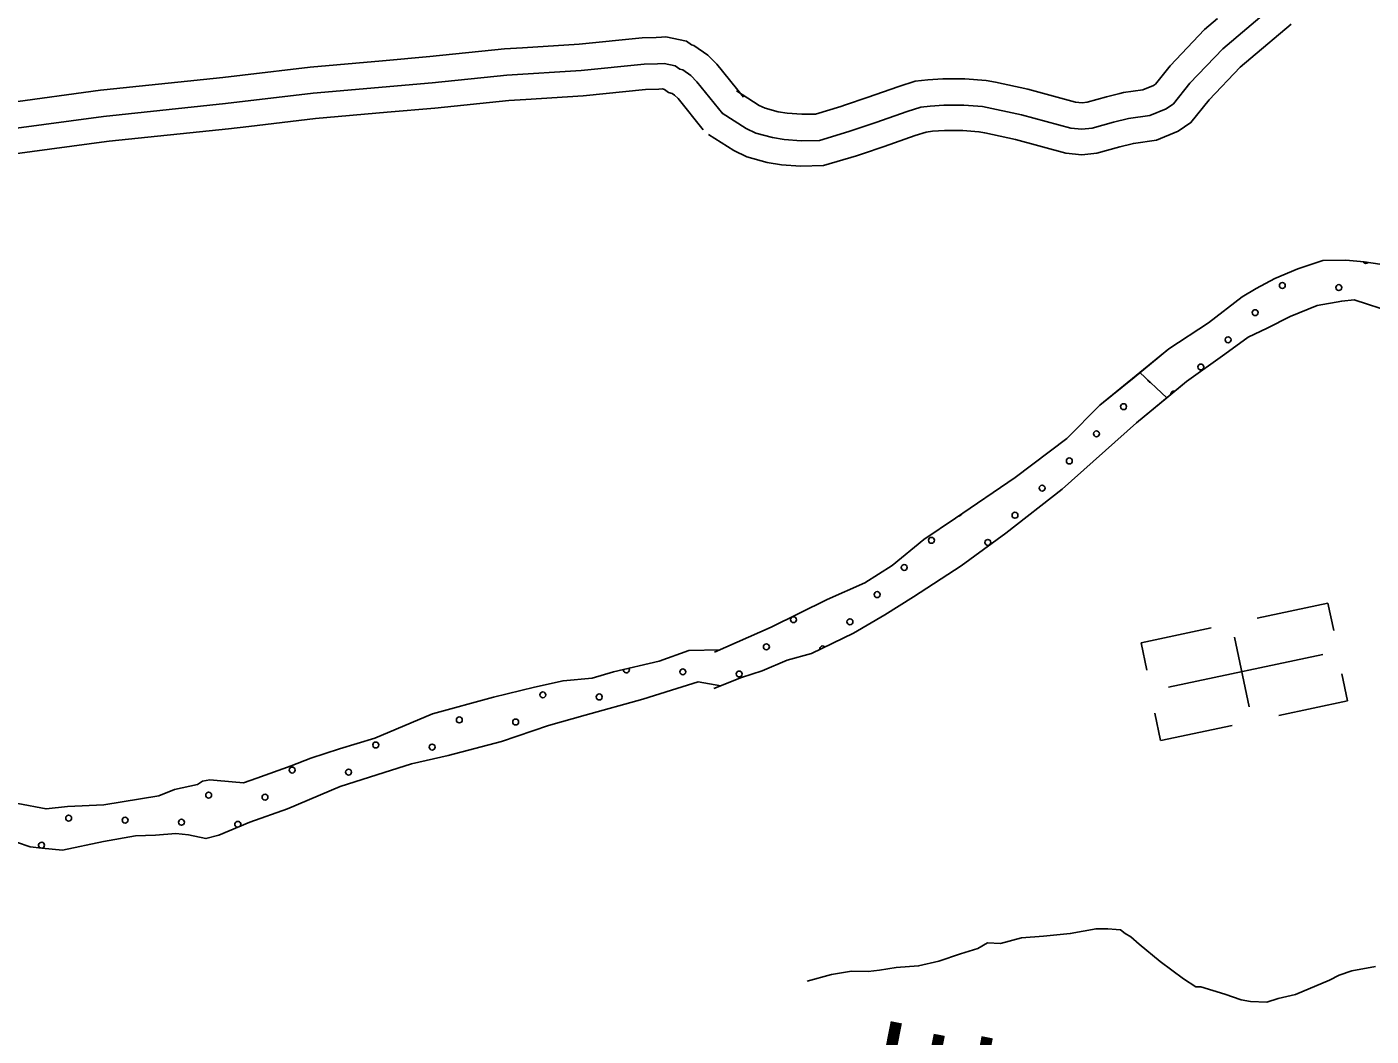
# Model space of a CAD drawing. Extents: x 1551132 to 1791609, y 378168 to 563823.
# Drawn here: x 1705889 to 1710694, y 458529 to 462137 of the extents above; entities that cross this region are included whole.
import ezdxf

# ---------------------------------------------------------------- set-up
doc = ezdxf.new("R2010")
doc.units = 0
for name, color, linetype in [('DESIGN - ROW - Right-of-Way and Easement Labels', 7, 'Continuous'), ('DESIGN - SCRATCH - User 1', 7, 'Continuous'), ('DESIGN - TRAFFIC CONTROL PERMANENT - Pavement Marking Text', 7, 'Continuous'), ('DESIGN - TRANSPORTATION - Edge of Traveled Way', 7, 'Continuous'), ('DESIGN - TRANSPORTATION - Text', 7, 'Continuous'), ('DESIGN - UTILITIES - Cable (Underground) with Text', 7, 'Continuous'), ('SURVEY - PROPERTY - Owners', 7, 'Continuous')]:
    doc.layers.add(name, color=color, linetype=linetype)

msp = doc.modelspace()

# ---------------------------------------------------------------- linework, layer by layer
at = {"layer": 'DESIGN - SCRATCH - User 1'}
for points in [[(1709867.222, 460901.387), (1709970.586, 460985.789), (1710112.866, 461079.233), (1710233.172, 461172.769), (1710283.254, 461202.57), (1710349.361, 461238.304), (1710431.442, 461271.964), (1710521.498, 461301.589), (1710603.455, 461303.215), (1710669.395, 461296.914), (1710757.293, 461284.506)], [(1710772.609, 461116.276), (1710632.871, 461160.952), (1710588.888, 461157.144), (1710500.882, 461141.535), (1710404.784, 461101.934), (1710322.661, 461060.266), (1710254.58, 461028.541), (1710170.39, 460966.872), (1710034.085, 460869.395), (1709963.395, 460811.043), (1709867.222, 460901.387)], [(1709963.395, 460811.043), (1709867.222, 460901.387), (1709723.942, 460784.726), (1709605.536, 460665.147), (1709421.099, 460525.86), (1709208.646, 460380.69), (1709094.415, 460305.138), (1708982.117, 460211.56), (1708883.928, 460149.942), (1708749.773, 460090.499), (1708549.503, 459991.313), (1708347.274, 459902.152)], [(1708344.757, 459772.04), (1708442.855, 459811.633), (1708516.903, 459835.317), (1708607.001, 459872.943), (1708693.041, 459896.577), (1708843.237, 459969.962), (1708955.435, 460035.514), (1709057.624, 460099.116), (1709227.962, 460210.444), (1709388.325, 460327.822), (1709588.828, 460485.059), (1709855.606, 460722.066), (1709963.395, 460811.043)], [(1708365.982, 459910.402), (1708255.118, 459907.927), (1708148.62, 459869.268), (1707986.124, 459831.342), (1707909.826, 459808.308), (1707805.703, 459799.666), (1707703.406, 459776.973), (1707556.934, 459740.839), (1707338.173, 459681.621), (1707133.061, 459594.185), (1707006.572, 459555.784), (1706904.149, 459523.083), (1706833.801, 459495.966), (1706711.237, 459451.506), (1706663.013, 459434.114), (1706569.107, 459443.356), (1706543.133, 459445.698), (1706517.058, 459440.039), (1706498.909, 459428.255), (1706416.686, 459411.305), (1706360.395, 459388.013), (1706163.975, 459356.545), (1706033.87, 459350.237), (1705957.746, 459341.228), (1705855.966, 459360.587)], [(1705852.274, 459222.433), (1705900.073, 459205.783), (1705942.03, 459201.224), (1706015.953, 459194.241), (1706162.35, 459224.367), (1706276.622, 459244.901), (1706348.671, 459247.959), (1706420.752, 459253.026), (1706466.701, 459248.409), (1706528.558, 459235.584), (1706574.707, 459246.992), (1706685.296, 459293.61), (1706819.91, 459341.92), (1707008.922, 459421.556), (1707165.568, 459471.574), (1707263.958, 459502.333), (1707394.354, 459532.667), (1707585, 459582.235), (1707753.738, 459640.112), (1707884.21, 459676.454), (1708090.947, 459733.822), (1708193.369, 459766.532), (1708287.742, 459795.333), (1708369.298, 459781.941)]]:
    msp.add_lwpolyline(points, dxfattribs=at)
at = {"layer": 'DESIGN - TRAFFIC CONTROL PERMANENT - Pavement Marking Text'}
for centre in [(1710376.535, 461212.729), (1710376.535, 461212.729), (1710578.146, 461205.261), (1710578.146, 461205.261), (1710279.464, 461115.657), (1710279.464, 461115.657), (1710182.392, 461018.585), (1710182.392, 461018.585), (1710085.32, 460921.514), (1710085.32, 460921.514), (1709809.03, 460779.625), (1709809.03, 460779.625), (1709711.959, 460682.554), (1709711.959, 460682.554), (1709614.887, 460585.482), (1709614.887, 460585.482), (1709517.816, 460488.41), (1709517.816, 460488.41), (1709420.744, 460391.339), (1709420.744, 460391.339), (1709122.062, 460301.734), (1709122.062, 460301.734), (1709323.672, 460294.267), (1709323.672, 460294.267), (1709024.99, 460204.663), (1709024.99, 460204.663), (1708927.919, 460107.591), (1708927.919, 460107.591), (1708629.237, 460017.986), (1708629.237, 460017.986), (1708830.847, 460010.519), (1708830.847, 460010.519), (1708532.165, 459920.915), (1708532.165, 459920.915), (1708233.483, 459831.31), (1708233.483, 459831.31), (1708435.094, 459823.843), (1708435.094, 459823.843), (1707733.191, 459749.173), (1707733.191, 459749.173), (1707934.801, 459741.706), (1707934.801, 459741.706), (1707434.509, 459659.568), (1707434.509, 459659.568), (1707636.12, 459652.101), (1707636.12, 459652.101), (1707135.827, 459569.963), (1707135.827, 459569.963), (1707337.438, 459562.496), (1707337.438, 459562.496), (1706837.145, 459480.359), (1706837.145, 459480.359), (1707038.756, 459472.892), (1707038.756, 459472.892), (1706538.464, 459390.754), (1706538.464, 459390.754), (1706740.074, 459383.287), (1706740.074, 459383.287), (1706038.171, 459308.617), (1706038.171, 459308.617), (1706239.782, 459301.15), (1706239.782, 459301.15), (1706441.392, 459293.683), (1706441.392, 459293.683)]:
    msp.add_circle(centre, 10.56, dxfattribs=at)
for centre, start, end in [((1710675.217, 461302.333), 208.825402, 316.14775), ((1709906.102, 460876.697), 191.549374, 262.030659), ((1709988.249, 460824.442), 70.853659, 188.223186), ((1709219.134, 460398.806), 273.227699, 335.46221), ((1709226.601, 460197.195), 111.592589, 134.742355), ((1708733.776, 459913.448), 40.989922, 191.089876), ((1708031.873, 459838.777), 175.73895, 30.535961), ((1706643.002, 459286.216), 317.28203, 268.432983), ((1705941.1, 459211.545), 279.857334, 247.984673)]:
    msp.add_arc(centre, 10.56, start, end, dxfattribs=at)
at = {"layer": 'DESIGN - TRANSPORTATION - Edge of Traveled Way'}
for points in [[(1708347.274, 459902.152), (1708549.503, 459991.313), (1708749.773, 460090.499), (1708883.928, 460149.942), (1708982.117, 460211.56), (1709094.415, 460305.138), (1709208.646, 460380.69), (1709421.099, 460525.86), (1709605.536, 460665.147), (1709723.942, 460784.726), (1709846.256, 460884.262), (1709970.586, 460985.789), (1710112.866, 461079.233), (1710233.172, 461172.769), (1710283.254, 461202.57), (1710349.361, 461238.304), (1710431.442, 461271.964), (1710521.498, 461301.589), (1710603.455, 461303.215), (1710669.395, 461296.914), (1710757.293, 461284.506)], [(1710772.609, 461116.276), (1710632.871, 461160.952), (1710588.888, 461157.144), (1710500.882, 461141.535), (1710404.784, 461101.934), (1710322.661, 461060.266), (1710254.58, 461028.541), (1710170.39, 460966.872), (1710034.085, 460869.395), (1709855.606, 460722.066), (1709588.828, 460485.059), (1709388.325, 460327.822), (1709227.962, 460210.444), (1709057.624, 460099.116), (1708955.435, 460035.514), (1708843.237, 459969.962), (1708693.041, 459896.577), (1708607.001, 459872.943), (1708516.903, 459835.317), (1708442.855, 459811.633), (1708344.757, 459772.04)], [(1705855.966, 459360.587), (1705957.746, 459341.228), (1706033.87, 459350.237), (1706163.975, 459356.545), (1706360.395, 459388.013), (1706416.686, 459411.305), (1706498.909, 459428.255), (1706517.058, 459440.039), (1706543.133, 459445.698), (1706569.107, 459443.356), (1706663.013, 459434.114), (1706711.237, 459451.506), (1706833.801, 459495.966), (1706904.149, 459523.083), (1707006.572, 459555.784), (1707133.061, 459594.185), (1707338.173, 459681.621), (1707556.934, 459740.839), (1707703.406, 459776.973), (1707805.703, 459799.666), (1707909.826, 459808.308), (1707986.124, 459831.342), (1708148.62, 459869.268), (1708255.118, 459907.927), (1708365.982, 459910.402)], [(1705852.274, 459222.433), (1705900.073, 459205.783), (1705942.03, 459201.224), (1706015.953, 459194.241), (1706162.35, 459224.367), (1706276.622, 459244.901), (1706348.671, 459247.959), (1706420.752, 459253.026), (1706466.701, 459248.409), (1706528.558, 459235.584), (1706574.707, 459246.992), (1706685.296, 459293.61), (1706819.91, 459341.92), (1707008.922, 459421.556), (1707165.568, 459471.574), (1707263.958, 459502.333), (1707394.354, 459532.667), (1707585, 459582.235), (1707753.738, 459640.112), (1707884.21, 459676.454), (1708090.947, 459733.822), (1708193.369, 459766.532), (1708287.742, 459795.333), (1708369.298, 459781.941)]]:
    msp.add_lwpolyline(points, dxfattribs=at)
at = {"layer": 'DESIGN - TRANSPORTATION - Text'}
msp.add_lwpolyline([(1710709.351, 458778.424), (1710625.337, 458762.79), (1710579.304, 458746.981), (1710545.255, 458729.122), (1710423.125, 458677.621), (1710361.109, 458663.896), (1710321.077, 458650.062), (1710263.128, 458652.329), (1710229.171, 458658.487), (1710171.289, 458678.763), (1710085.441, 458705.18), (1710067.458, 458705.263), (1710023.592, 458733.489), (1709939.894, 458795.924), (1709864.188, 458858.325), (1709834.314, 458884.484), (1709814.372, 458896.585), (1709798.431, 458908.668), (1709782.448, 458910.743), (1709752.474, 458912.877), (1709710.5, 458913.068), (1709618.485, 458895.468), (1709522.513, 458885.893), (1709444.531, 458880.243), (1709368.508, 458860.567), (1709322.542, 458862.775), (1709288.485, 458842.916), (1709226.444, 458823.174), (1709148.388, 458797.507), (1709076.365, 458779.815), (1708996.392, 458774.173), (1708936.385, 458764.439), (1708896.394, 458760.614), (1708836.437, 458760.889), (1708800.438, 458755.047), (1708764.43, 458749.205), (1708678.391, 458725.571)], dxfattribs=at)
at = {"layer": 'DESIGN - UTILITIES - Cable (Underground) with Text'}
for p, q in [((1710539.477, 460077.05), (1710287.007, 460023.321)), ((1710539.611, 460076.917), (1710560.162, 459979.552)), ((1710122.543, 459988.293), (1709871.265, 459934.964)), ((1709871.348, 459935.139), (1709892.116, 459837.466)), ((1710205.784, 459954.995), (1710258.372, 459706.967)), ((1710609.841, 459727.965), (1710589.506, 459824.055)), ((1710363.879, 459675.377), (1710609.791, 459727.79)), ((1709921.077, 459683.202), (1709941.487, 459586.362)), ((1709941.537, 459585.746), (1710196.507, 459639.958))]:
    msp.add_line(p, q, dxfattribs=at)
msp.add_lwpolyline([(1709970, 459776.66), (1710520.739, 459893.794)], dxfattribs=at)
at = {"layer": 'SURVEY - PROPERTY - Owners'}
for points in [[(1708374.632, 461829.244), (1708460.322, 461774.234), (1708494.23, 461757.892), (1708554.17, 461741.3), (1708596.177, 461734.9), (1708656.217, 461730.341), (1708722.324, 461731.725), (1708826.747, 461762.826), (1708923.178, 461795.993), (1709035.684, 461835.036), (1709083.891, 461850.62), (1709117.973, 461854.312), (1709166.072, 461857.87), (1709238.171, 461857.203), (1709304.227, 461852.578), (1709444.174, 461823.228), (1709620.003, 461775.51), (1709660.027, 461771.126), (1709696.11, 461774.801), (1709772.408, 461796.135), (1709826.607, 461809.661), (1709902.813, 461820.978), (1709961.104, 461844.487), (1709987.295, 461862.279), (1710046.027, 461935.881), (1710163.274, 462059.042), (1710350.936, 462217.613)], [(1708325.634, 461752.909), (1708415.965, 461694.915), (1708462.189, 461672.64), (1708535.17, 461652.439), (1708585.902, 461644.706), (1708653.726, 461639.556), (1708736.474, 461641.289), (1708854.463, 461676.432), (1708875.679, 461683.732), (1708952.794, 461710.258), (1709064.508, 461749.017), (1709102.924, 461761.442), (1709126.206, 461763.959), (1709169.005, 461767.126), (1709234.579, 461766.526), (1709291.694, 461762.526), (1709312.985, 461758.059), (1709422.966, 461734.992), (1709603.087, 461686.107), (1709659.686, 461679.907), (1709713.043, 461685.349), (1709795.607, 461708.433), (1709839.998, 461719.508), (1709844.298, 461720.583), (1709926.771, 461732.834), (1710004.036, 461763.993), (1710049.626, 461794.96), (1710114.45, 461876.204), (1710225.572, 461992.932), (1710264.122, 462025.508), (1710408.018, 462147.095)], [(1708425.565, 461908.596), (1708506.429, 461856.686), (1708527.537, 461846.511), (1708573.919, 461833.677), (1708606.86, 461828.652), (1708658.809, 461824.711), (1708707.616, 461825.736), (1708797.939, 461852.636), (1708815.505, 461858.678), (1708892.387, 461885.121), (1709005.726, 461924.447), (1709064.108, 461943.322), (1709109.415, 461948.231), (1709163.022, 461952.197), (1709241.904, 461951.464), (1709317.26, 461946.189), (1709350.96, 461939.122), (1709466.215, 461914.947), (1709637.586, 461868.445), (1709660.386, 461865.945), (1709678.51, 461867.787), (1709748.292, 461887.304), (1709795.199, 461899.005), (1709808.215, 461902.255), (1709877.914, 461912.605), (1709916.471, 461928.164), (1709922.504, 461932.256), (1709974.895, 461997.916), (1710098.509, 462127.769), (1710144.724, 462166.82)], [(1705821.526, 461866.369), (1706151.41, 461911.17), (1706164.059, 461912.487), (1706588.758, 461956.73), (1706659.998, 461965.113), (1706901.892, 461993.589), (1707160.086, 462016.332), (1707329.032, 462031.215), (1707596.409, 462058.575), (1707660.074, 462062.691), (1707862.878, 462075.817), (1708088.681, 462097.642), (1708137.83, 462099.176), (1708157.696, 462100.626), (1708172.937, 462101.751), (1708247.036, 462086.392), (1708264.768, 462072.675), (1708272.843, 462070.617), (1708323.167, 462036.324), (1708354.666, 462004.148), (1708450.406, 461885.487)], [(1705834.175, 461772.925), (1706162.651, 461817.534), (1706599.149, 461863.011), (1706911.542, 461899.778), (1707337.965, 461937.346), (1707604.259, 461964.589), (1707870.461, 461981.814), (1708094.697, 462003.49), (1708142.721, 462004.99), (1708166.737, 462006.74), (1708206.57, 461998.482), (1708222.544, 461986.123), (1708233.478, 461983.34), (1708262.335, 461963.672), (1708284.126, 461941.413), (1708377.024, 461826.277)], [(1705846.342, 461683.031), (1706173.459, 461727.457), (1706183.242, 461728.482), (1706609.149, 461772.85), (1706681.622, 461781.384), (1706920.825, 461809.534), (1707176.319, 461832.043), (1707346.565, 461847.044), (1707611.809, 461874.178), (1707672.024, 461878.078), (1707877.753, 461891.387), (1708100.481, 461912.913), (1708147.43, 461914.379), (1708160.721, 461915.346), (1708167.637, 461913.913), (1708181.929, 461902.862), (1708195.603, 461899.379), (1708203.82, 461893.779), (1708216.27, 461881.062), (1708306.434, 461769.317)]]:
    msp.add_lwpolyline(points, dxfattribs=at)

# ---------------------------------------------------------------- texts
at = {"layer": 'DESIGN - ROW - Right-of-Way and Easement Labels'}
msp.add_text('RUMMAGE', height=370.009, rotation=78.900453, dxfattribs=at).set_placement((1708848.135, 456006.342))

doc.saveas('drawing.dxf')
